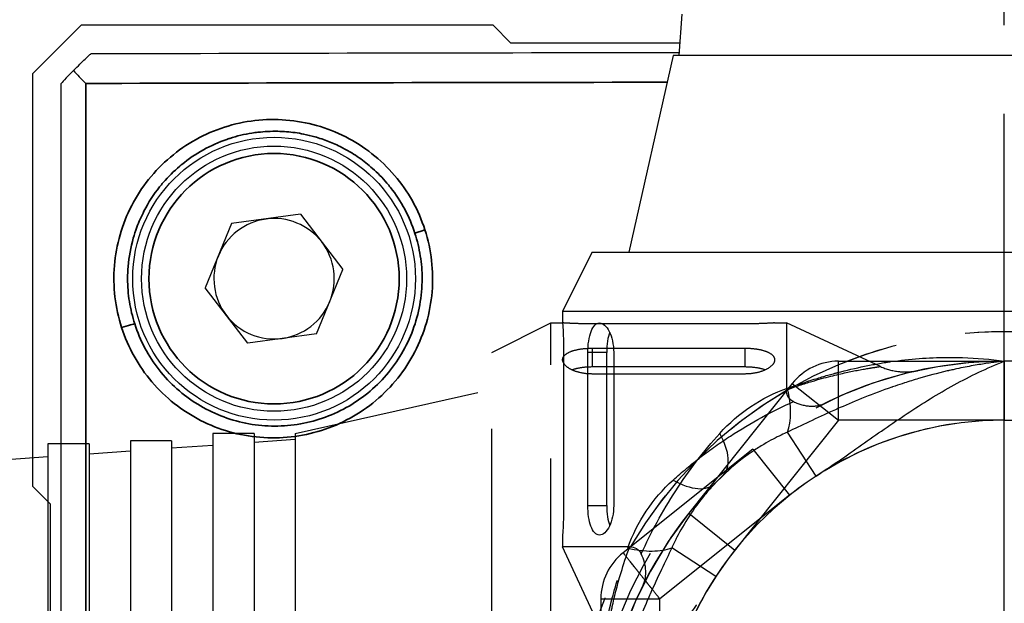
# Model space of a CAD drawing. Header units: millimetres. Extents: x 399 to 6233, y -1870 to 1602.
# Tile 373 of 656: x 4389 to 4406, y 631 to 641. Entities that reach past the tile are written whole.
import ezdxf

# ---------------------------------------------------------------- set-up
doc = ezdxf.new("R2010")
doc.units = ezdxf.units.MM
for name, pattern in [('AM_ISO08W050', [18, 12, -1.5, 3, -1.5]), ('HIDDEN', [9.525, 6.35, -3.175]), ('SLD-實線', [0])]:
    doc.linetypes.add(name, pattern=pattern)
for name, color, linetype, lineweight in [('AM_5', 3, 'Continuous', 25), ('AM_7', 4, 'AM_ISO08W050', 25), ('可見 (ISO)', 7, 'Continuous', 25), ('窄部可見 (ISO)', 7, 'Continuous', 35)]:
    doc.layers.add(name, color=color, linetype=linetype, lineweight=lineweight)
doc.layers.add('中繼線', color=7, linetype='Continuous')
doc.styles.add('尺寸標註', font='romans.shx', dxfattribs={"bigfont": 'CHINESET.SHX'})
doc.dimstyles.new('複本 CNS2-1$0', dxfattribs={"dimtxt": 2.5, "dimasz": 2, "dimexe": 1, "dimexo": 1, "dimgap": 1, "dimtad": 1, "dimtoh": 1, "dimdsep": 46, "dimtxsty": '尺寸標註', "dimcen": 0, "dimclrd": 2, "dimclre": 2, "dimclrt": 3, "dimadec": 0, "dimazin": 2, "dimtp": 0.1, "dimtm": 0.1, "dimtfac": 0.71, "dimtmove": 0, "dimatfit": 0, "dimfxl": 0, "dimlwd": 13, "dimlwe": 13, "dimarcsym": 0})

# ---------------------------------------------------------------- blocks, each defined once
blk = doc.blocks.new('*D163')
at = {"layer": 'AM_5', "color": 2, "lineweight": 13}
for p, q in [((4374.769, 632.897), (4374.769, 678.36)), ((4406.129, 663.439), (4406.129, 678.36)), ((4372.769, 677.36), (4339.245, 677.36)), ((4406.129, 677.36), (4374.769, 677.36)), ((4408.129, 677.36), (4410.129, 677.36))]:
    blk.add_line(p, q, dxfattribs=at)
at = {"layer": 'AM_5', "color": 2, "lineweight": -2}
for points in [[(4372.769, 677.693), (4372.769, 677.027), (4374.769, 677.36)], [(4408.129, 677.693), (4408.129, 677.027), (4406.129, 677.36)]]:
    blk.add_solid(points, dxfattribs=at)
at = {"layer": 'Defpoints', "color": 0, "lineweight": -2}
for p in [(4374.769, 677.36), (4406.129, 662.439), (4374.769, 631.897)]:
    blk.add_point(p, dxfattribs=at)
at = {"layer": 'AM_5', "color": 3, "insert": (4355.007, 682.348), "char_height": 2.5, "attachment_point": 5, "style": '尺寸標註'}
blk.add_mtext('WL\\P(空間保持至少100以上)', dxfattribs=at)
blk = doc.blocks.new('*D166')
at = {"layer": 'AM_5', "color": 2, "lineweight": 13}
for p, q in [((4368.185, 630.078), (4368.185, 632.078)), ((4370.769, 628.078), (4367.185, 628.078)), ((4368.185, 628.078), (4368.185, 596.718)), ((4401.311, 596.718), (4367.185, 596.718)), ((4368.185, 594.718), (4368.185, 588.128)), ((4368.185, 588.128), (4337.661, 588.128))]:
    blk.add_line(p, q, dxfattribs=at)
at = {"layer": 'AM_5', "color": 2, "lineweight": -2}
for points in [[(4367.852, 630.078), (4368.518, 630.078), (4368.185, 628.078)], [(4367.852, 594.718), (4368.518, 594.718), (4368.185, 596.718)]]:
    blk.add_solid(points, dxfattribs=at)
at = {"layer": 'Defpoints', "color": 0, "lineweight": -2}
for p in [(4371.769, 628.078), (4368.185, 596.718), (4402.311, 596.718)]:
    blk.add_point(p, dxfattribs=at)
at = {"layer": 'AM_5', "color": 3, "insert": (4352.423, 593.116), "char_height": 2.5, "attachment_point": 5, "style": '尺寸標註'}
blk.add_mtext('WM\\P(空間保持至少100以上)', dxfattribs=at)
blk = doc.blocks.new('90度接頭-側視')
for p, q in [((-5.476, 12.74), (-5.525, 12.04)), ((-5.625, 12.04), (-6.375, 8.7)), ((5.625, 12.04), (-5.625, 12.04)), ((-7, 8.7), (-7.5, 7.7)), ((-7, 8.7), (7, 8.7)), ((-7.5, 7.7), (7.5, 7.7)), ((-7.5, 7.7), (-7.5, 7.5)), ((-7.483, 7), (-7.483, 4.4)), ((-7.071, 4.4), (-7.071, 7)), ((-6.752, 7), (-7.071, 7)), ((-6.752, 4.4), (-6.752, 7)), ((-6.633, 7), (-6.633, 4.4)), ((-3.195, 4.9), (-3.682, 5.647)), ((-7.071, 4.4), (-6.752, 4.4)), ((-7.5, 3.9), (-7.5, 3.7)), ((-6.362, 3.7), (-7.5, 3.7)), ((-6.76, 2.102), (-7.5, 3.7))]:
    blk.add_line(p, q)
for radius, start, end in [(6.69, 106.232, 106.2324), (6.85, 134.2456, 180), (5.85, 123.1086, 180)]:
    blk.add_arc((0, 0), radius, start, end)
for centre, major_axis, ratio, start_param, end_param in [((-4.169, 6.393), (-0.296, 0.955), 0.473491, 3.682721, 4.566635), ((-5.477, 5.623), (0.698, -0.716), 0.516783, 0, 1.104471)]:
    blk.add_ellipse(centre, major_axis=major_axis, ratio=ratio, start_param=start_param, end_param=end_param)
for points, knots in [([(-7.5, 7.5), (-7.5, 7.5), (-7.499, 7.487), (-7.496, 7.436), (-7.494, 7.398), (-7.49, 7.309), (-7.487, 7.253), (-7.484, 7.13), (-7.483, 7.063), (-7.483, 7)], [-0.22608395, -0.22608395, -0.22608395, -0.22608395, -0.20724363, -0.20724363, -0.18840331, -0.18840331, -0.16956297, -0.16956297, -0.15072264, -0.15072264, -0.15072264, -0.15072264]), ([(-7.071, 7), (-7.071, 7.064), (-7.067, 7.131), (-7.048, 7.254), (-7.034, 7.31), (-7, 7.399), (-6.978, 7.438), (-6.928, 7.488), (-6.901, 7.5), (-6.847, 7.5), (-6.817, 7.488), (-6.759, 7.437), (-6.731, 7.399), (-6.687, 7.311), (-6.667, 7.255), (-6.64, 7.132), (-6.633, 7.064), (-6.633, 7)], [-0.315449, -0.315449, -0.315449, -0.315449, -0.2963495, -0.2963495, -0.27725, -0.27725, -0.2572083, -0.2572083, -0.2371665, -0.2371665, -0.2167818, -0.2167818, -0.1963971, -0.1963971, -0.1770589, -0.1770589, -0.1577208, -0.1577208, -0.1577208, -0.1577208]), ([(-6.701, 7.339), (-6.716, 7.298), (-6.729, 7.248), (-6.747, 7.131), (-6.752, 7.064), (-6.752, 7)], [-0.03617771, -0.03617771, -0.03617771, -0.03617771, -0.01912511, -0.01912511, 0, 0, 0, 0]), ([(-3.679, 6.393), (-3.518, 6.449), (-3.367, 6.499), (-3.226, 6.543), (-3.155, 6.565), (-3.087, 6.586), (-3.022, 6.605), (-2.989, 6.614), (-2.957, 6.623), (-2.926, 6.632), (-2.91, 6.636), (-2.895, 6.64), (-2.879, 6.645), (-2.872, 6.647), (-2.864, 6.649), (-2.857, 6.651), (-2.853, 6.652), (-2.849, 6.653), (-2.845, 6.654), (-2.842, 6.655), (-2.839, 6.655), (-2.834, 6.657), (-2.68, 6.698), (-2.526, 6.733), (-2.375, 6.764), (-2.299, 6.78), (-2.224, 6.794), (-2.149, 6.807), (-2.112, 6.814), (-2.075, 6.82), (-2.038, 6.826), (-2.019, 6.829), (-2, 6.832), (-1.982, 6.835), (-1.964, 6.837), (-1.947, 6.84), (-1.927, 6.843), (-1.606, 6.889), (-1.287, 6.913), (-0.972, 6.915), (-0.965, 6.915), (-0.957, 6.915), (-0.95, 6.915), (-0.87, 6.916), (-0.789, 6.915), (-0.709, 6.912), (-0.47, 6.904), (-0.233, 6.884), (0, 6.85)], [0, 0, 0, 0, 0.125, 0.125, 0.125, 0.1875, 0.1875, 0.1875, 0.21875, 0.21875, 0.21875, 0.234375, 0.234375, 0.234375, 0.242188, 0.242188, 0.242188, 0.246094, 0.246094, 0.246094, 0.25, 0.25, 0.25, 0.375, 0.375, 0.375, 0.4375, 0.4375, 0.4375, 0.46875, 0.46875, 0.46875, 0.484375, 0.484375, 0.484375, 0.5, 0.5, 0.5, 0.744385, 0.744385, 0.744385, 0.75, 0.75, 0.75, 0.8125, 0.8125, 0.8125, 1, 1, 1, 1]), ([(0, 6.85), (-0.039, 6.846), (-0.082, 6.841), (-0.13, 6.835), (-0.145, 6.833), (-0.162, 6.831), (-0.178, 6.829), (-0.245, 6.82), (-0.319, 6.809), (-0.4, 6.797), (-0.481, 6.784), (-0.569, 6.768), (-0.664, 6.75), (-0.712, 6.74), (-0.761, 6.73), (-0.812, 6.719), (-0.838, 6.714), (-0.864, 6.708), (-0.89, 6.702), (-0.903, 6.699), (-0.916, 6.696), (-0.93, 6.693), (-0.937, 6.692), (-0.943, 6.69), (-0.95, 6.689), (-0.957, 6.687), (-0.965, 6.685), (-0.97, 6.684), (-1.136, 6.645), (-1.298, 6.602), (-1.455, 6.556), (-1.536, 6.532), (-1.617, 6.507), (-1.695, 6.482), (-1.749, 6.464), (-1.802, 6.447), (-1.855, 6.429), (-1.868, 6.424), (-1.882, 6.419), (-1.896, 6.414), (-1.901, 6.413), (-1.904, 6.412), (-1.91, 6.41), (-2.229, 6.298), (-2.522, 6.179), (-2.789, 6.062), (-2.825, 6.047), (-2.86, 6.031), (-2.895, 6.015), (-3.19, 5.884), (-3.451, 5.757), (-3.682, 5.647)], [0.0002441, 0.0002441, 0.0002441, 0.0002441, 0.0471077, 0.0471077, 0.0471077, 0.0627289, 0.0627289, 0.0627289, 0.1252136, 0.1252136, 0.1252136, 0.1876984, 0.1876984, 0.1876984, 0.2189407, 0.2189407, 0.2189407, 0.2345619, 0.2345619, 0.2345619, 0.2423725, 0.2423725, 0.2423725, 0.2462778, 0.2462778, 0.2462778, 0.2501831, 0.2501831, 0.2501831, 0.3751526, 0.3751526, 0.3751526, 0.4402334, 0.4402334, 0.4402334, 0.4845273, 0.4845273, 0.4845273, 0.4963042, 0.4963042, 0.4963042, 0.5001221, 0.5001221, 0.5001221, 0.7204352, 0.7204352, 0.7204352, 0.750061, 0.750061, 0.750061, 1, 1, 1, 1]), ([(-3.195, 4.9), (-2.934, 5.071), (-2.678, 5.251), (-2.167, 5.61), (-1.911, 5.789), (-1.39, 6.133), (-1.125, 6.298), (-0.577, 6.598), (-0.294, 6.734), (0, 6.85)], [0, 0, 0, 0, 0.25, 0.25, 0.5, 0.5, 0.75, 0.75, 1, 1, 1, 1]), ([(-6.164, 3.58), (-6.082, 3.762), (-5.992, 3.943), (-5.895, 4.121), (-5.798, 4.299), (-5.693, 4.477), (-5.58, 4.65), (-5.355, 4.997), (-5.106, 5.322), (-4.833, 5.623)], [0, 0, 0, 0, 0.25, 0.25, 0.25, 0.5, 0.5, 0.5, 1, 1, 1, 1]), ([(-3.682, 5.647), (-3.746, 5.618), (-3.828, 5.58), (-3.926, 5.528), (-3.975, 5.502), (-4.028, 5.473), (-4.085, 5.439), (-4.142, 5.406), (-4.205, 5.366), (-4.265, 5.326), (-4.503, 5.165), (-4.668, 5.016), (-4.779, 4.907)], [0, 0, 0, 0, 0.25, 0.25, 0.25, 0.375, 0.375, 0.375, 0.5, 0.5, 0.5, 1, 1, 1, 1]), ([(-7.483, 4.4), (-7.483, 4.337), (-7.484, 4.27), (-7.487, 4.147), (-7.49, 4.091), (-7.494, 4.002), (-7.496, 3.964), (-7.499, 3.913), (-7.5, 3.9), (-7.5, 3.9)], [-0.15072264, -0.15072264, -0.15072264, -0.15072264, -0.1318823, -0.1318823, -0.11304196, -0.11304196, -0.09420164, -0.09420164, -0.07536132, -0.07536132, -0.07536132, -0.07536132]), ([(-6.633, 4.4), (-6.633, 4.337), (-6.64, 4.271), (-6.666, 4.151), (-6.684, 4.096), (-6.728, 4.006), (-6.756, 3.966), (-6.815, 3.913), (-6.846, 3.9), (-6.901, 3.9), (-6.929, 3.912), (-6.98, 3.964), (-7.002, 4.004), (-7.035, 4.095), (-7.049, 4.15), (-7.067, 4.271), (-7.071, 4.338), (-7.071, 4.4)], [-0.1577208, -0.1577208, -0.1577208, -0.1577208, -0.1389238, -0.1389238, -0.1201268, -0.1201268, -0.0992039, -0.0992039, -0.078281, -0.078281, -0.0578744, -0.0578744, -0.0374678, -0.0374678, -0.0187339, -0.0187339, 0, 0, 0, 0]), ([(-6.752, 4.4), (-6.752, 4.338), (-6.747, 4.271), (-6.729, 4.154), (-6.717, 4.103), (-6.701, 4.061)], [-0.3168552, -0.3168552, -0.3168552, -0.3168552, -0.2981307, -0.2981307, -0.28069087, -0.28069087, -0.28069087, -0.28069087]), ([(-6.76, 2.102), (-6.76, 2.102), (-6.759, 2.114), (-6.755, 2.138), (-6.755, 2.139), (-6.755, 2.141), (-6.754, 2.143), (-6.752, 2.163), (-6.747, 2.191), (-6.742, 2.227), (-6.742, 2.229), (-6.741, 2.232), (-6.741, 2.235), (-6.74, 2.238), (-6.74, 2.241), (-6.739, 2.244), (-6.738, 2.249), (-6.737, 2.255), (-6.736, 2.261), (-6.73, 2.3), (-6.723, 2.346), (-6.713, 2.4), (-6.708, 2.43), (-6.702, 2.464), (-6.695, 2.499), (-6.691, 2.517), (-6.688, 2.536), (-6.684, 2.555), (-6.682, 2.564), (-6.68, 2.574), (-6.678, 2.584), (-6.677, 2.589), (-6.676, 2.594), (-6.675, 2.599), (-6.675, 2.601), (-6.674, 2.604), (-6.673, 2.606), (-6.673, 2.609), (-6.672, 2.612), (-6.672, 2.614), (-6.667, 2.637), (-6.662, 2.66), (-6.657, 2.685), (-6.623, 2.842), (-6.576, 3.035), (-6.507, 3.266), (-6.467, 3.398), (-6.42, 3.543), (-6.362, 3.7)], [0.4996312, 0.4996312, 0.4996312, 0.4996312, 0.5625, 0.5625, 0.5625, 0.5670909, 0.5670909, 0.5670909, 0.6171875, 0.6171875, 0.6171875, 0.6210938, 0.6210938, 0.6210938, 0.625, 0.625, 0.625, 0.6335102, 0.6335102, 0.6335102, 0.6875, 0.6875, 0.6875, 0.71875, 0.71875, 0.71875, 0.734375, 0.734375, 0.734375, 0.7421875, 0.7421875, 0.7421875, 0.7460938, 0.7460938, 0.7460938, 0.7480469, 0.7480469, 0.7480469, 0.75, 0.75, 0.75, 0.7726181, 0.7726181, 0.7726181, 0.9168736, 0.9168736, 0.9168736, 1, 1, 1, 1]), ([(-6.362, 3.7), (-6.324, 3.7), (-6.282, 3.693), (-6.228, 3.66), (-6.213, 3.648), (-6.186, 3.618), (-6.174, 3.6), (-6.164, 3.58)], [0.00000387, 0.00000387, 0.00000387, 0.00000387, 0.0217163, 0.0217163, 0.03057237, 0.03057237, 0.03874012, 0.03874012, 0.03874012, 0.03874012]), ([(-6.14, 3.036), (-6.135, 3.046), (-6.131, 3.056), (-6.098, 3.136), (-6.084, 3.214), (-6.092, 3.387), (-6.118, 3.484), (-6.164, 3.58)], [-0.00471986, -0.00471986, -0.00471986, -0.00471986, 0, 0, 0.03295232, 0.03295232, 0.07067013, 0.07067013, 0.07067013, 0.07067013])]:
    blk.add_open_spline(points, degree=3, knots=knots)
blk.add_open_spline([(-4.833, 5.623), (-4.512, 5.978), (-4.13, 6.235), (-3.679, 6.393)], degree=3)
blk = doc.blocks.new('90接頭方向組合')
at = {"layer": '中繼線', "color": 1, "linetype": 'HIDDEN', "ltscale": 0.5}
for p, q in [((35.722, 51.422), (36.722, 51.922)), ((36.722, 36.922), (36.722, 51.922)), ((36.722, 51.922), (36.922, 51.922)), ((40.022, 51.906), (37.422, 51.906)), ((40.522, 51.922), (40.722, 51.922)), ((40.722, 51.922), (40.722, 50.784)), ((42.32, 51.182), (40.722, 51.922)), ((35.722, 37.422), (35.722, 51.422)), ((37.422, 51.493), (40.022, 51.493)), ((37.422, 51.493), (37.422, 51.174)), ((40.022, 51.174), (40.022, 51.493)), ((40.022, 51.174), (37.422, 51.174)), ((41.604, 51.272), (44.422, 51.272)), ((41.604, 50.272), (41.604, 51.272)), ((44.422, 50.272), (44.422, 51.272)), ((44.422, 51.272), (44.422, 50.272)), ((47.24, 51.272), (44.422, 51.272)), ((40.022, 51.055), (37.422, 51.055)), ((40.822, 50.895), (39.065, 48.692)), ((40.822, 50.895), (41.604, 50.272)), ((32.382, 50.047), (35.722, 50.797)), ((41.386, 50.562), (41.386, 50.562)), ((41.604, 50.272), (39.847, 48.068)), ((44.422, 50.272), (41.604, 50.272)), ((44.422, 50.272), (47.24, 50.272)), ((30.982, 50.047), (30.982, 38.797)), ((31.682, 50.047), (30.982, 50.047)), ((31.682, 50.047), (31.682, 38.797)), ((32.382, 50.047), (32.382, 38.797)), ((28.182, 49.872), (28.182, 38.972)), ((28.882, 49.872), (28.182, 49.872)), ((28.882, 49.872), (28.882, 38.972)), ((29.582, 49.922), (29.582, 38.922)), ((30.282, 49.922), (29.582, 49.922)), ((30.282, 49.922), (30.282, 38.922)), ((30.282, 49.8), (30.982, 49.849)), ((31.682, 49.898), (32.382, 49.947)), ((28.882, 49.702), (29.582, 49.751)), ((40.153, 49.779), (37.949, 48.022)), ((40.153, 49.779), (40.776, 48.997)), ((27.482, 49.605), (28.182, 49.654)), ((40.776, 48.997), (38.572, 47.24)), ((39.065, 48.692), (39.847, 48.068)), ((39.522, 47.618), (38.776, 48.104)), ((37.572, 47.24), (37.572, 44.422)), ((37.572, 47.24), (38.572, 47.24)), ((38.572, 44.422), (38.572, 47.24))]:
    blk.add_line(p, q, dxfattribs=at)
for centre, radius, start, end in [((44.422, 44.422), 7.35, 30.1895, 149.8105), ((44.422, 44.422), 7.35, 70.4443, 111.2555), ((44.422, 44.422), 7.35, 68.7445, 109.5557), ((44.422, 44.422), 6.85, 90, 135.7544), ((44.422, 44.422), 6.85, 51.4451, 128.5549), ((41.604, 50.272), 1, 90, 141.4451), ((44.422, 44.422), 6.85, 44.2456, 90), ((44.422, 44.422), 7.35, 120.1895, 239.8105), ((44.422, 44.422), 5.85, 90, 146.8914), ((44.422, 44.422), 5.85, 33.1086, 90), ((44.422, 44.422), 6.85, 141.4451, 218.5549), ((38.572, 47.24), 1, 128.5549, 180)]:
    blk.add_arc(centre, radius, start, end, dxfattribs=at)
for centre, major_axis, ratio, start_param, end_param in [((38.799, 49.899), (0.716, -0.698), 0.516783, 5.178714, 6.283185), ((38.029, 48.591), (-0.955, 0.296), 0.473491, 1.71655, 2.600464)]:
    blk.add_ellipse(centre, major_axis=major_axis, ratio=ratio, start_param=start_param, end_param=end_param, dxfattribs=at)
for points, knots in [([(37.422, 51.906), (37.359, 51.906), (37.292, 51.906), (37.169, 51.91), (37.113, 51.912), (37.024, 51.916), (36.986, 51.918), (36.935, 51.921), (36.922, 51.922), (36.922, 51.922)], [-0.30144527, -0.30144527, -0.30144527, -0.30144527, -0.28260494, -0.28260494, -0.2637646, -0.2637646, -0.24492428, -0.24492428, -0.22608395, -0.22608395, -0.22608395, -0.22608395]), ([(40.522, 51.922), (40.522, 51.922), (40.51, 51.921), (40.459, 51.918), (40.42, 51.916), (40.331, 51.912), (40.275, 51.91), (40.152, 51.906), (40.085, 51.906), (40.022, 51.906)], [-0.07536132, -0.07536132, -0.07536132, -0.07536132, -0.05652099, -0.05652099, -0.03768067, -0.03768067, -0.01884034, -0.01884034, 0, 0, 0, 0]), ([(37.422, 51.055), (37.358, 51.055), (37.29, 51.063), (37.167, 51.089), (37.112, 51.109), (37.023, 51.153), (36.985, 51.181), (36.935, 51.239), (36.922, 51.269), (36.922, 51.323), (36.934, 51.351), (36.985, 51.4), (37.023, 51.423), (37.112, 51.456), (37.168, 51.47), (37.291, 51.489), (37.359, 51.493), (37.422, 51.493)], [-0.315449, -0.315449, -0.315449, -0.315449, -0.2961108, -0.2961108, -0.2767726, -0.2767726, -0.2563879, -0.2563879, -0.2360032, -0.2360032, -0.2159615, -0.2159615, -0.1959198, -0.1959198, -0.1768203, -0.1768203, -0.1577208, -0.1577208, -0.1577208, -0.1577208]), ([(40.022, 51.493), (40.085, 51.493), (40.151, 51.489), (40.272, 51.471), (40.327, 51.458), (40.418, 51.424), (40.458, 51.402), (40.51, 51.352), (40.522, 51.323), (40.522, 51.268), (40.509, 51.237), (40.456, 51.178), (40.416, 51.15), (40.326, 51.107), (40.272, 51.088), (40.151, 51.062), (40.085, 51.055), (40.022, 51.055)], [-0.1577208, -0.1577208, -0.1577208, -0.1577208, -0.1389869, -0.1389869, -0.120253, -0.120253, -0.0998464, -0.0998464, -0.0794397, -0.0794397, -0.0585168, -0.0585168, -0.037594, -0.037594, -0.018797, -0.018797, 0, 0, 0, 0]), ([(37.422, 51.174), (37.358, 51.174), (37.291, 51.17), (37.174, 51.151), (37.124, 51.139), (37.083, 51.124)], [-0.15843672, -0.15843672, -0.15843672, -0.15843672, -0.13931161, -0.13931161, -0.12225901, -0.12225901, -0.12225901, -0.12225901]), ([(40.361, 51.124), (40.32, 51.139), (40.268, 51.152), (40.151, 51.17), (40.085, 51.174), (40.022, 51.174)], [-0.19459193, -0.19459193, -0.19459193, -0.19459193, -0.1771521, -0.1771521, -0.1584276, -0.1584276, -0.1584276, -0.1584276]), ([(40.722, 50.784), (40.878, 50.842), (41.022, 50.889), (41.154, 50.929), (41.386, 50.998), (41.58, 51.045), (41.738, 51.079), (41.875, 51.109), (42.032, 51.138), (42.13, 51.154), (42.141, 51.156), (42.151, 51.157), (42.16, 51.159), (42.162, 51.159), (42.163, 51.159), (42.164, 51.159), (42.167, 51.16), (42.17, 51.16), (42.173, 51.161), (42.175, 51.161), (42.178, 51.161), (42.181, 51.162), (42.228, 51.169), (42.263, 51.174), (42.286, 51.178), (42.309, 51.181), (42.32, 51.182), (42.32, 51.182)], [0.0000001, 0.0000001, 0.0000001, 0.0000001, 0.0822466, 0.0822466, 0.0822466, 0.2265454, 0.2265454, 0.2265454, 0.3520214, 0.3520214, 0.3520214, 0.3653496, 0.3653496, 0.3653496, 0.3671875, 0.3671875, 0.3671875, 0.3710937, 0.3710937, 0.3710937, 0.375, 0.375, 0.375, 0.4375, 0.4375, 0.4375, 0.4986772, 0.4986772, 0.4986772, 0.4986772]), ([(42.32, 51.182), (42.418, 51.137), (42.525, 51.107), (42.686, 51.09), (42.74, 51.088), (42.82, 51.093), (42.847, 51.095), (42.884, 51.1), (42.894, 51.102), (42.912, 51.105), (42.919, 51.106), (42.929, 51.108), (42.931, 51.108), (42.934, 51.109), (42.935, 51.109), (42.937, 51.109), (42.938, 51.11), (42.94, 51.11), (42.941, 51.11), (42.944, 51.111), (42.944, 51.111), (42.946, 51.111), (42.946, 51.111), (42.947, 51.112), (42.947, 51.112), (42.947, 51.112), (42.947, 51.112), (42.947, 51.112)], [0, 0, 0, 0, 0.03238533, 0.03238533, 0.04848247, 0.04848247, 0.05661557, 0.05661557, 0.05966355, 0.05966355, 0.0619518, 0.0619518, 0.06256623, 0.06256623, 0.0629676, 0.0629676, 0.0633711, 0.0633711, 0.06377443, 0.06377443, 0.06541595, 0.06541595, 0.06701571, 0.06701571, 0.07181345, 0.07181345, 0.07469504, 0.07469504, 0.07469504, 0.07469504]), ([(40.843, 50.587), (40.822, 50.597), (40.804, 50.608), (40.774, 50.635), (40.762, 50.651), (40.729, 50.704), (40.722, 50.746), (40.722, 50.784)], [0.0000014, 0.0000014, 0.0000014, 0.0000014, 0.00816984, 0.00816984, 0.01702645, 0.01702645, 0.0387401, 0.0387401, 0.0387401, 0.0387401]), ([(38.799, 49.255), (38.95, 49.392), (39.106, 49.522), (39.431, 49.772), (39.598, 49.889), (40.121, 50.229), (40.478, 50.422), (40.843, 50.587)], [0, 0, 0, 0, 0.25, 0.25, 0.5, 0.5, 1, 1, 1, 1]), ([(40.843, 50.587), (40.938, 50.54), (41.035, 50.514), (41.209, 50.507), (41.286, 50.52), (41.366, 50.553), (41.376, 50.558), (41.386, 50.562)], [0.00000157, 0.00000157, 0.00000157, 0.00000157, 0.03773377, 0.03773377, 0.07068367, 0.07068367, 0.07542641, 0.07542641, 0.07542641, 0.07542641]), ([(48.068, 48.997), (47.551, 49.41), (46.978, 49.726), (46.354, 49.944), (45.729, 50.163), (45.084, 50.272), (44.422, 50.272), (43.76, 50.272), (43.116, 50.163), (42.491, 49.944), (41.866, 49.726), (41.294, 49.41), (40.776, 48.997)], [0, 0, 0, 0, 0.25, 0.25, 0.25, 0.5, 0.5, 0.5, 0.75, 0.75, 0.75, 1, 1, 1, 1]), ([(39.515, 49.202), (39.461, 49.146), (39.397, 49.077), (39.326, 48.992), (39.169, 48.805), (38.966, 48.491), (38.863, 48.288), (38.827, 48.216), (38.798, 48.155), (38.776, 48.104)], [0, 0, 0, 0, 0.25, 0.25, 0.25, 0.803278, 0.803278, 0.803278, 1, 1, 1, 1]), ([(37.572, 44.422), (37.505, 44.889), (37.489, 45.372), (37.526, 45.862), (37.532, 45.944), (37.54, 46.026), (37.549, 46.108), (37.553, 46.149), (37.558, 46.19), (37.563, 46.231), (37.566, 46.251), (37.569, 46.272), (37.571, 46.292), (37.573, 46.303), (37.574, 46.313), (37.576, 46.323), (37.577, 46.333), (37.579, 46.345), (37.58, 46.354), (37.601, 46.5), (37.627, 46.649), (37.658, 46.8), (37.674, 46.875), (37.69, 46.951), (37.708, 47.027), (37.717, 47.065), (37.726, 47.103), (37.736, 47.141), (37.741, 47.16), (37.746, 47.18), (37.751, 47.199), (37.753, 47.208), (37.755, 47.218), (37.758, 47.227), (37.759, 47.232), (37.76, 47.237), (37.762, 47.242), (37.763, 47.247), (37.765, 47.253), (37.766, 47.256), (37.829, 47.495), (37.917, 47.781), (38.029, 48.101)], [0, 0, 0, 0, 0.375, 0.375, 0.375, 0.4375, 0.4375, 0.4375, 0.46875, 0.46875, 0.46875, 0.484375, 0.484375, 0.484375, 0.492187, 0.492187, 0.492187, 0.5, 0.5, 0.5, 0.625, 0.625, 0.625, 0.6875, 0.6875, 0.6875, 0.71875, 0.71875, 0.71875, 0.734375, 0.734375, 0.734375, 0.742187, 0.742187, 0.742187, 0.746094, 0.746094, 0.746094, 0.75, 0.75, 0.75, 1, 1, 1, 1]), ([(38.776, 48.104), (38.665, 47.873), (38.539, 47.612), (38.407, 47.318), (38.391, 47.283), (38.376, 47.247), (38.36, 47.211), (38.243, 46.944), (38.124, 46.651), (38.013, 46.332), (38.009, 46.321), (38.006, 46.313), (38.003, 46.304), (37.955, 46.166), (37.909, 46.023), (37.866, 45.876), (37.82, 45.72), (37.777, 45.56), (37.739, 45.395), (37.734, 45.373), (37.728, 45.348), (37.723, 45.325), (37.648, 44.992), (37.601, 44.69), (37.572, 44.422)], [0, 0, 0, 0, 0.249939, 0.249939, 0.249939, 0.2797423, 0.2797423, 0.2797423, 0.4998779, 0.4998779, 0.4998779, 0.5076885, 0.5076885, 0.5076885, 0.6248474, 0.6248474, 0.6248474, 0.74918, 0.74918, 0.74918, 0.7654381, 0.7654381, 0.7654381, 0.9997559, 0.9997559, 0.9997559, 0.9997559]), ([(38.572, 47.24), (38.517, 47.309), (38.469, 47.369), (38.43, 47.419), (38.41, 47.444), (38.392, 47.466), (38.376, 47.486), (38.368, 47.496), (38.361, 47.506), (38.354, 47.515), (38.35, 47.519), (38.347, 47.524), (38.343, 47.528), (38.34, 47.532), (38.339, 47.533), (38.334, 47.54), (38.29, 47.594), (38.252, 47.642), (38.218, 47.684), (38.201, 47.705), (38.186, 47.725), (38.171, 47.743), (38.164, 47.752), (38.157, 47.761), (38.151, 47.769), (38.147, 47.774), (38.144, 47.778), (38.141, 47.782), (38.139, 47.784), (38.138, 47.786), (38.136, 47.788), (38.135, 47.79), (38.134, 47.791), (38.132, 47.793), (38.062, 47.88), (38.018, 47.936), (37.99, 47.972), (37.963, 48.007), (37.949, 48.022), (37.949, 48.022)], [0, 0, 0, 0, 0.125, 0.125, 0.125, 0.1875, 0.1875, 0.1875, 0.21875, 0.21875, 0.21875, 0.234375, 0.234375, 0.234375, 0.25, 0.25, 0.25, 0.375, 0.375, 0.375, 0.4375, 0.4375, 0.4375, 0.46875, 0.46875, 0.46875, 0.484375, 0.484375, 0.484375, 0.492187, 0.492187, 0.492187, 0.5, 0.5, 0.5, 0.75, 0.75, 0.75, 1, 1, 1, 1]), ([(39.847, 48.068), (39.435, 47.551), (39.119, 46.978), (38.9, 46.354), (38.682, 45.729), (38.572, 45.084), (38.572, 44.422), (38.572, 43.76), (38.682, 43.116), (38.9, 42.491), (39.119, 41.866), (39.435, 41.294), (39.847, 40.776)], [0, 0, 0, 0, 0.25, 0.25, 0.25, 0.5, 0.5, 0.5, 0.75, 0.75, 0.75, 1, 1, 1, 1]), ([(37.572, 44.422), (37.687, 44.715), (37.822, 44.996), (38.122, 45.543), (38.287, 45.808), (38.631, 46.331), (38.811, 46.587), (39.171, 47.1), (39.351, 47.356), (39.522, 47.618)], [0, 0, 0, 0, 0.25, 0.25, 0.5, 0.5, 0.75, 0.75, 1, 1, 1, 1])]:
    blk.add_open_spline(points, degree=3, knots=knots, dxfattribs=at)
blk.add_open_spline([(38.029, 48.101), (38.188, 48.552), (38.444, 48.934), (38.799, 49.255)], degree=3, dxfattribs=at)
at = {"layer": '中繼線'}
blk.add_blockref('90度接頭-側視', (44.422, 44.422), dxfattribs=at)

msp = doc.modelspace()

# ---------------------------------------------------------------- linework, layer by layer
at = {"layer": 'AM_7'}
msp.add_line((4406.129, 537.128), (4406.129, 662.439), dxfattribs=at)
at = {"layer": '可見 (ISO)'}
for p, q in [((4390.452, 640.628), (4389.629, 639.806)), ((4397.452, 640.628), (4390.452, 640.628)), ((4397.752, 640.328), (4397.452, 640.628)), ((4400.619, 640.328), (4397.752, 640.328)), ((4389.629, 639.806), (4389.629, 632.806)), ((4390.116, 582.065), (4390.116, 639.641)), ((4394.178, 637.421), (4393.008, 637.263)), ((4394.178, 637.421), (4394.899, 636.486)), ((4393.008, 637.263), (4392.559, 636.171)), ((4394.451, 635.394), (4394.899, 636.486)), ((4393.281, 635.236), (4392.559, 636.171)), ((4394.451, 635.394), (4393.281, 635.236)), ((4389.629, 632.806), (4389.929, 632.506)), ((4389.929, 632.506), (4389.929, 606.178))]:
    msp.add_line(p, q, dxfattribs=at)
for radius in [2.4, 2.25]:
    msp.add_circle((4393.729, 636.328), radius, dxfattribs=at)
for start, end in [(97.6789, 157.6789), (37.6789, 97.6789), (337.6789, 37.6789), (157.6789, 217.6789), (277.6789, 337.6789), (217.6789, 277.6789)]:
    msp.add_arc((4393.729, 636.328), 1.022, start, end, dxfattribs=at)
at = {"layer": '可見 (ISO)', "color": 7, "linetype": 'SLD-實線', "lineweight": 25}
msp.add_arc((4406.129, 628.078), 7, 149.2017, 331.8337, dxfattribs=at)
at = {"layer": '可見 (ISO)'}
for centre, major_axis, ratio, start_param, end_param in [((4404.248, 638.959), (79.219, 0.029), 0.015218, 1.616757, 1.743721), ((4390.616, 640.142), (0.5, 0.5), 0.017447, 2.182564, 3.124131), ((4390.615, 639.643), (0.496, -0.493), 0.08652, 4.168668, 4.628717)]:
    msp.add_ellipse(centre, major_axis=major_axis, ratio=ratio, start_param=start_param, end_param=end_param, dxfattribs=at)
msp.add_open_spline([(4390.322, 639.861), (4390.36, 639.899), (4390.397, 639.935), (4390.464, 640.001), (4390.494, 640.03), (4390.55, 640.083), (4390.574, 640.105), (4390.599, 640.128), (4390.605, 640.134), (4390.614, 640.14), (4390.616, 640.142), (4390.616, 640.141)], degree=3, knots=[0.000001, 0.000001, 0.000001, 0.000001, 0.01628047, 0.01628047, 0.03135216, 0.03135216, 0.04744189, 0.04744189, 0.05543057, 0.05543057, 0.06301774, 0.06301774, 0.06301774, 0.06301774], dxfattribs=at)
at = {"layer": '窄部可見 (ISO)'}
msp.add_line((4390.531, 639.642), (4390.531, 582.065), dxfattribs=at)
msp.add_circle((4393.729, 636.328), 2.125, dxfattribs=at)
for centre, major_axis, ratio, start_param, end_param in [((4406.129, 638.077), (-91.487, 0), 0.017357, 4.775036, 4.883725), ((4396.312, 637.158), (-0.19, -0.061), 0.033161, 4.814911, 6.24826), ((4391.172, 635.499), (0.19, 0.061), 0.050873, 0.034952, 1.72736)]:
    msp.add_ellipse(centre, major_axis=major_axis, ratio=ratio, start_param=start_param, end_param=end_param, dxfattribs=at)
for points, knots in [([(4391.14, 635.499), (4391.085, 635.669), (4391.047, 635.842), (4391.027, 636.018), (4391.007, 636.195), (4391.004, 636.375), (4391.018, 636.551), (4391.033, 636.729), (4391.065, 636.902), (4391.114, 637.073), (4391.163, 637.243), (4391.229, 637.411), (4391.311, 637.568), (4391.392, 637.725), (4391.488, 637.873), (4391.599, 638.012), (4391.71, 638.151), (4391.834, 638.278), (4391.968, 638.391), (4392.102, 638.505), (4392.249, 638.606), (4392.404, 638.692), (4392.559, 638.777), (4392.72, 638.847), (4392.887, 638.9), (4393.055, 638.954), (4393.23, 638.992), (4393.405, 639.012), (4393.579, 639.032), (4393.755, 639.035), (4393.931, 639.021), (4394.107, 639.007), (4394.283, 638.976), (4394.452, 638.928), (4394.621, 638.88), (4394.786, 638.816), (4394.945, 638.735), (4395.104, 638.654), (4395.252, 638.559), (4395.391, 638.45), (4395.529, 638.341), (4395.659, 638.217), (4395.774, 638.081), (4395.89, 637.946), (4395.99, 637.802), (4396.077, 637.647), (4396.164, 637.493), (4396.236, 637.327), (4396.291, 637.158)], [0.016625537, 0.016625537, 0.016625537, 0.016625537, 0.01715892, 0.01715892, 0.01715892, 0.017692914, 0.017692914, 0.017692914, 0.018229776, 0.018229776, 0.018229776, 0.018766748, 0.018766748, 0.018766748, 0.019303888, 0.019303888, 0.019303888, 0.019841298, 0.019841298, 0.019841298, 0.020378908, 0.020378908, 0.020378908, 0.020916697, 0.020916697, 0.020916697, 0.021454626, 0.021454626, 0.021454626, 0.021992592, 0.021992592, 0.021992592, 0.022530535, 0.022530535, 0.022530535, 0.023068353, 0.023068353, 0.023068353, 0.023605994, 0.023605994, 0.023605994, 0.024143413, 0.024143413, 0.024143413, 0.024680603, 0.024680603, 0.024680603, 0.025217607, 0.025217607, 0.025217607, 0.025217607]), ([(4396.122, 637.097), (4396.076, 637.238), (4396.018, 637.377), (4395.948, 637.507), (4395.878, 637.638), (4395.797, 637.761), (4395.706, 637.877), (4395.686, 637.902), (4395.665, 637.927), (4395.644, 637.952), (4395.569, 638.04), (4395.487, 638.124), (4395.401, 638.2), (4395.365, 638.232), (4395.328, 638.263), (4395.29, 638.293), (4395.213, 638.354), (4395.132, 638.411), (4395.048, 638.462), (4394.992, 638.496), (4394.936, 638.528), (4394.878, 638.557), (4394.803, 638.595), (4394.728, 638.629), (4394.651, 638.659), (4394.576, 638.688), (4394.5, 638.714), (4394.422, 638.736), (4394.359, 638.754), (4394.295, 638.769), (4394.23, 638.782), (4394.135, 638.801), (4394.038, 638.815), (4393.941, 638.822), (4393.891, 638.826), (4393.841, 638.829), (4393.791, 638.83), (4393.679, 638.832), (4393.566, 638.826), (4393.454, 638.813), (4393.421, 638.81), (4393.388, 638.805), (4393.354, 638.8), (4393.227, 638.78), (4393.099, 638.749), (4392.976, 638.71), (4392.96, 638.705), (4392.943, 638.699), (4392.927, 638.693), (4392.79, 638.646), (4392.658, 638.587), (4392.53, 638.516), (4392.4, 638.444), (4392.276, 638.36), (4392.162, 638.267), (4392.15, 638.257), (4392.139, 638.248), (4392.127, 638.238), (4392.027, 638.153), (4391.933, 638.06), (4391.846, 637.959), (4391.826, 637.936), (4391.806, 637.911), (4391.786, 637.887), (4391.684, 637.758), (4391.595, 637.621), (4391.52, 637.476), (4391.475, 637.387), (4391.434, 637.294), (4391.399, 637.2), (4391.376, 637.139), (4391.356, 637.079), (4391.339, 637.017), (4391.294, 636.86), (4391.264, 636.699), (4391.251, 636.535), (4391.245, 636.466), (4391.242, 636.398), (4391.242, 636.328)], [0.00845295, 0.00845295, 0.00845295, 0.00845295, 0.008899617, 0.008899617, 0.008899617, 0.009346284, 0.009346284, 0.009346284, 0.009444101, 0.009444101, 0.009444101, 0.009792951, 0.009792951, 0.009792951, 0.009939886, 0.009939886, 0.009939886, 0.010239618, 0.010239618, 0.010239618, 0.010435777, 0.010435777, 0.010435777, 0.010686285, 0.010686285, 0.010686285, 0.01093184, 0.01093184, 0.01093184, 0.011132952, 0.011132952, 0.011132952, 0.011427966, 0.011427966, 0.011427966, 0.011579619, 0.011579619, 0.011579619, 0.011923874, 0.011923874, 0.011923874, 0.012026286, 0.012026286, 0.012026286, 0.012419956, 0.012419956, 0.012419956, 0.012472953, 0.012472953, 0.012472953, 0.012915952, 0.012915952, 0.012915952, 0.013366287, 0.013366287, 0.013366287, 0.013411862, 0.013411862, 0.013411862, 0.013812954, 0.013812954, 0.013812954, 0.013907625, 0.013907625, 0.013907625, 0.014403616, 0.014403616, 0.014403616, 0.014706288, 0.014706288, 0.014706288, 0.014898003, 0.014898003, 0.014898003, 0.015393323, 0.015393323, 0.015393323, 0.015599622, 0.015599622, 0.015599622, 0.015599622]), ([(4396.291, 637.158), (4396.345, 636.988), (4396.384, 636.811), (4396.424, 636.459), (4396.427, 636.282), (4396.397, 635.926), (4396.364, 635.75), (4396.266, 635.41), (4396.2, 635.244), (4396.035, 634.927), (4395.939, 634.779), (4395.718, 634.503), (4395.592, 634.374), (4395.321, 634.147), (4395.175, 634.047), (4394.865, 633.877), (4394.7, 633.806), (4394.198, 633.647), (4393.839, 633.607), (4393.315, 633.651), (4393.139, 633.683), (4392.8, 633.78), (4392.637, 633.844), (4392.324, 634.005), (4392.173, 634.102), (4391.897, 634.32), (4391.77, 634.442), (4391.54, 634.711), (4391.438, 634.859), (4391.266, 635.167), (4391.195, 635.329), (4391.14, 635.499)], [0.008027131, 0.008027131, 0.008027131, 0.008027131, 0.008564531, 0.008564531, 0.009101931, 0.009101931, 0.009639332, 0.009639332, 0.010176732, 0.010176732, 0.010714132, 0.010714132, 0.011251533, 0.011251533, 0.011788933, 0.011788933, 0.012326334, 0.012326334, 0.013401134, 0.013401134, 0.013938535, 0.013938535, 0.014475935, 0.014475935, 0.015013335, 0.015013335, 0.015550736, 0.015550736, 0.016088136, 0.016088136, 0.016625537, 0.016625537, 0.016625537, 0.016625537]), ([(4396.243, 636.328), (4396.243, 636.458), (4396.233, 636.587), (4396.192, 636.844), (4396.162, 636.972), (4396.122, 637.097)], [0.0076700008, 0.0076700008, 0.0076700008, 0.0076700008, 0.0080614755, 0.0080614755, 0.0084529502, 0.0084529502, 0.0084529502, 0.0084529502]), ([(4391.242, 636.328), (4391.242, 636.198), (4391.252, 636.068), (4391.293, 635.811), (4391.323, 635.685), (4391.363, 635.561)], [0.0155996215, 0.0155996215, 0.0155996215, 0.0155996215, 0.0159887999, 0.0159887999, 0.0163779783, 0.0163779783, 0.0163779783, 0.0163779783]), ([(4391.363, 635.561), (4391.454, 635.276), (4391.593, 635.015), (4391.961, 634.548), (4392.181, 634.352), (4392.558, 634.12), (4392.689, 634.055), (4392.961, 633.948), (4393.103, 633.905), (4393.392, 633.847), (4393.537, 633.831), (4393.829, 633.824), (4393.978, 633.834), (4394.269, 633.878), (4394.411, 633.913), (4394.688, 634.008), (4394.825, 634.069), (4395.083, 634.212), (4395.205, 634.294), (4395.433, 634.48), (4395.541, 634.584), (4395.734, 634.808), (4395.819, 634.928), (4395.97, 635.183), (4396.035, 635.319), (4396.138, 635.596), (4396.177, 635.738), (4396.229, 636.031), (4396.243, 636.181), (4396.243, 636.328)], [0.000521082, 0.000521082, 0.000521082, 0.000521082, 0.001414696, 0.001414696, 0.002308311, 0.002308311, 0.002755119, 0.002755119, 0.003201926, 0.003201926, 0.003648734, 0.003648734, 0.004095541, 0.004095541, 0.004542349, 0.004542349, 0.004989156, 0.004989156, 0.005435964, 0.005435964, 0.005882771, 0.005882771, 0.006329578, 0.006329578, 0.006776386, 0.006776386, 0.007223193, 0.007223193, 0.007670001, 0.007670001, 0.007670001, 0.007670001])]:
    msp.add_open_spline(points, degree=3, knots=knots, dxfattribs=at)

# ---------------------------------------------------------------- block references
at = {"layer": '中繼線', "color": 0, "linetype": 'ByBlock', "lineweight": -2}
msp.add_blockref('90接頭方向組合', (4361.707, 583.656), dxfattribs=at)

# ---------------------------------------------------------------- dimensions: what is measured, and where the dimension line sits
at = {"layer": 'AM_5'}
dim = msp.add_linear_dim(base=(4374.769, 677.36), p1=(4406.129, 662.439), p2=(4374.769, 631.897), text='WL\\P(空間保持至少100以上)', dimstyle='複本 CNS2-1$0', override={"dimdec": 1, "dimtix": 1}, dxfattribs=at)
dim.commit()
dim.dimension.update_dxf_attribs({"geometry": '*D163', "text_midpoint": (4355.007, 677.36), "dimtype": 160})
dim = msp.add_linear_dim(base=(4368.185, 596.718), p1=(4371.769, 628.078), p2=(4402.311, 596.718), angle=90, text='WM\\P(空間保持至少100以上)', dimstyle='複本 CNS2-1$0', dxfattribs=at)
dim.commit()
dim.dimension.update_dxf_attribs({"geometry": '*D166', "text_midpoint": (4352.423, 588.128), "dimtype": 160})

doc.saveas('drawing.dxf')
